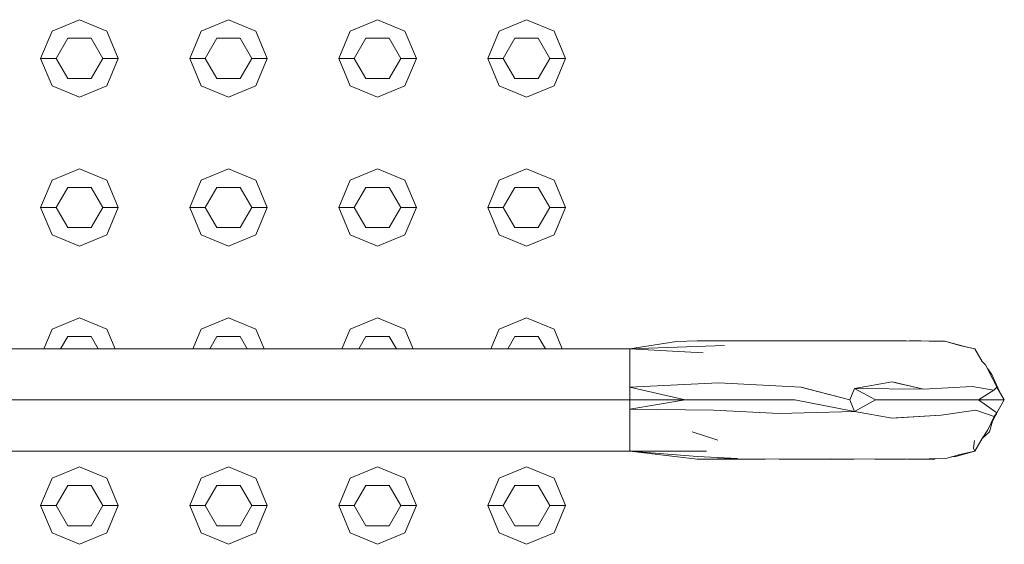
# Model space of a CAD drawing. Header units: millimetres. Extents: x 2 to 902, y -447 to 199.
# Tile 645 of 656: x 25.101 to 25.735, y 162.558 to 162.896. Entities that reach past the tile are written whole.
import ezdxf

# ---------------------------------------------------------------- set-up
doc = ezdxf.new("R2010")
doc.units = ezdxf.units.MM
doc.header["$MEASUREMENT"] = 0
for name, color, linetype, lineweight in [('IFC-Corrimão-Contorno', 36, 'Continuous', 5), ('IFC-Elemento construtivo genérico-Contorno', 253, 'Continuous', 5), ('IFC-Escada-Contorno', 32, 'Continuous', 5)]:
    doc.layers.add(name, color=color, linetype=linetype, lineweight=lineweight)

msp = doc.modelspace()

# ---------------------------------------------------------------- linework, layer by layer
at = {"layer": 'IFC-Corrimão-Contorno', "color": 7, "lineweight": 5}
for p, q in [((25.49351, 162.68443), (25.52359, 162.68913)), ((25.49351, 162.68443), (25.5546, 162.6865)), ((25.52359, 162.68913), (25.537, 162.68948)), ((25.537, 162.68948), (25.58086, 162.68952)), ((25.58086, 162.68952), (25.62341, 162.68945)), ((25.58988, 162.6895), (25.59348, 162.68952)), ((25.59348, 162.68952), (25.62654, 162.68948)), ((25.62341, 162.68945), (25.64968, 162.68948)), ((25.62654, 162.68948), (25.63813, 162.68947)), ((25.64968, 162.68948), (25.67165, 162.68952)), ((25.67165, 162.68952), (25.68645, 162.68931)), ((25.67352, 162.68949), (25.68133, 162.68951)), ((25.68133, 162.68951), (25.69656, 162.68931)), ((25.68645, 162.68931), (25.69717, 162.68911)), ((25.69656, 162.68931), (25.7092, 162.68586)), ((25.69717, 162.68911), (25.70696, 162.68631)), ((25.70696, 162.68631), (25.71576, 162.68443)), ((25.7092, 162.68586), (25.71576, 162.68443)), ((25.08711, 162.68443), (25.49351, 162.68443)), ((25.49351, 162.68443), (25.54076, 162.68189)), ((25.71576, 162.68443), (25.72052, 162.67618)), ((25.71576, 162.68443), (25.72052, 162.67617)), ((25.49351, 162.65143), (25.49351, 162.67618)), ((25.72052, 162.67618), (25.72276, 162.674)), ((25.72276, 162.674), (25.72733, 162.66486)), ((25.49351, 162.65968), (25.49351, 162.66792)), ((25.72395, 162.67163), (25.72684, 162.66784)), ((25.72684, 162.66784), (25.7314, 162.65733)), ((25.49351, 162.65968), (25.5507, 162.66248)), ((25.5507, 162.66248), (25.60386, 162.65975)), ((25.60386, 162.65975), (25.63534, 162.65143)), ((25.63831, 162.65884), (25.66256, 162.66308)), ((25.66256, 162.66308), (25.68282, 162.65843)), ((25.68282, 162.65843), (25.71402, 162.66016)), ((25.71402, 162.66016), (25.72807, 162.6578)), ((25.72733, 162.66486), (25.73004, 162.65968)), ((25.73004, 162.65968), (25.73028, 162.65991)), ((25.73004, 162.65968), (25.7303, 162.65986)), ((25.49351, 162.65968), (25.52915, 162.65143)), ((25.49351, 162.65143), (25.49351, 162.65968)), ((25.63534, 162.65143), (25.63831, 162.65884)), ((25.63831, 162.65884), (25.65175, 162.65143)), ((25.63831, 162.65884), (25.68282, 162.65843)), ((25.71814, 162.65143), (25.72807, 162.6578)), ((25.72807, 162.6578), (25.73004, 162.65968)), ((25.73004, 162.65969), (25.73481, 162.65143)), ((25.73004, 162.65968), (25.73481, 162.65143)), ((25.73004, 162.65968), (25.73481, 162.65143)), ((25.73004, 162.65968), (25.73481, 162.65143)), ((25.08711, 162.65143), (25.49351, 162.65143)), ((25.49351, 162.65143), (25.52915, 162.65143)), ((25.49351, 162.64555), (25.52915, 162.65143)), ((25.49351, 162.64555), (25.49351, 162.65143)), ((25.49351, 162.61843), (25.49351, 162.65143)), ((25.52915, 162.65143), (25.56442, 162.65143)), ((25.56442, 162.65143), (25.56479, 162.65143)), ((25.56479, 162.65143), (25.59988, 162.65143)), ((25.59988, 162.65143), (25.63842, 162.64403)), ((25.63534, 162.65143), (25.63842, 162.64403)), ((25.63842, 162.64403), (25.65175, 162.65143)), ((25.65175, 162.65143), (25.66815, 162.65143)), ((25.66815, 162.65143), (25.68481, 162.65143)), ((25.68481, 162.65143), (25.70148, 162.65143)), ((25.70148, 162.65143), (25.71814, 162.65143)), ((25.71814, 162.65143), (25.73004, 162.64318)), ((25.71814, 162.65143), (25.73481, 162.65143)), ((25.72895, 162.64127), (25.73481, 162.65143)), ((25.73004, 162.64318), (25.73481, 162.65143)), ((25.49351, 162.64555), (25.54753, 162.6449)), ((25.49351, 162.64318), (25.49351, 162.64555)), ((25.49351, 162.63494), (25.49351, 162.64318)), ((25.54753, 162.6449), (25.58976, 162.64277)), ((25.58976, 162.64277), (25.63842, 162.64403)), ((25.63842, 162.64403), (25.66256, 162.63978)), ((25.66256, 162.63978), (25.69409, 162.6417)), ((25.69409, 162.6417), (25.71636, 162.64486)), ((25.71636, 162.64486), (25.72838, 162.64073)), ((25.72412, 162.63228), (25.72838, 162.64073)), ((25.72669, 162.63736), (25.73004, 162.64318)), ((25.72671, 162.6374), (25.73004, 162.64318)), ((25.72727, 162.63773), (25.73138, 162.64549)), ((25.72826, 162.64008), (25.72895, 162.64127)), ((25.72838, 162.64073), (25.73005, 162.64318)), ((25.49351, 162.62668), (25.49351, 162.63494)), ((25.72535, 162.63093), (25.72727, 162.63773)), ((25.53378, 162.63093), (25.5503, 162.62559)), ((25.72052, 162.62668), (25.72412, 162.63228)), ((25.72052, 162.62668), (25.72535, 162.63093)), ((25.71504, 162.62043), (25.71559, 162.62526)), ((25.71576, 162.61843), (25.72053, 162.62669)), ((25.08711, 162.61843), (25.49351, 162.61843)), ((25.49351, 162.61843), (25.54309, 162.61841)), ((25.49351, 162.61843), (25.53713, 162.61508)), ((25.49351, 162.61843), (25.537, 162.61338)), ((25.69717, 162.61375), (25.70696, 162.61655)), ((25.70365, 162.61508), (25.71576, 162.61843)), ((25.70696, 162.61655), (25.71576, 162.61843)), ((25.71504, 162.62043), (25.71576, 162.61843)), ((25.537, 162.61338), (25.56287, 162.61376)), ((25.537, 162.61338), (25.58086, 162.61334)), ((25.53713, 162.61508), (25.56287, 162.61376)), ((25.58086, 162.61334), (25.62341, 162.61341)), ((25.58988, 162.61335), (25.59348, 162.61334)), ((25.59348, 162.61334), (25.62452, 162.61338)), ((25.62341, 162.61341), (25.65132, 162.61338)), ((25.62452, 162.61338), (25.63804, 162.61339)), ((25.65132, 162.61338), (25.67165, 162.61334)), ((25.67165, 162.61334), (25.68645, 162.61355)), ((25.67238, 162.61335), (25.6757, 162.61334)), ((25.6757, 162.61334), (25.68991, 162.61338)), ((25.68645, 162.61355), (25.69717, 162.61375)), ((25.68991, 162.61338), (25.69034, 162.61363)), ((25.68991, 162.61338), (25.69023, 162.61362)), ((25.70082, 162.6148), (25.70365, 162.61508))]:
    msp.add_line(p, q, dxfattribs=at)
at = {"layer": 'IFC-Elemento construtivo genérico-Contorno', "color": 7, "lineweight": 5}
for p, q in [((25.12143, 162.88911), (25.13911, 162.89643)), ((25.12143, 162.88911), (25.13911, 162.89643)), ((25.13911, 162.89643), (25.15678, 162.88911)), ((25.13911, 162.89643), (25.15678, 162.88911)), ((25.21743, 162.88911), (25.2351, 162.89643)), ((25.21743, 162.88911), (25.2351, 162.89643)), ((25.2351, 162.89643), (25.25279, 162.88911)), ((25.2351, 162.89643), (25.25279, 162.88911)), ((25.31343, 162.88911), (25.33111, 162.89643)), ((25.31343, 162.88911), (25.33111, 162.89643)), ((25.33111, 162.89643), (25.34878, 162.88911)), ((25.33111, 162.89643), (25.34878, 162.88911)), ((25.40943, 162.88911), (25.42711, 162.89643)), ((25.40943, 162.88911), (25.42711, 162.89643)), ((25.42711, 162.89643), (25.44478, 162.88911)), ((25.42711, 162.89643), (25.44478, 162.88911)), ((25.11411, 162.87143), (25.12143, 162.88911)), ((25.11411, 162.87143), (25.12143, 162.88911)), ((25.15678, 162.88911), (25.16411, 162.87143)), ((25.15678, 162.88911), (25.16411, 162.87143)), ((25.2101, 162.87143), (25.21743, 162.88911)), ((25.2101, 162.87143), (25.21743, 162.88911)), ((25.25279, 162.88911), (25.2601, 162.87143)), ((25.25279, 162.88911), (25.2601, 162.87143)), ((25.30611, 162.87143), (25.31343, 162.88911)), ((25.30611, 162.87143), (25.31343, 162.88911)), ((25.34878, 162.88911), (25.35611, 162.87143)), ((25.34878, 162.88911), (25.35611, 162.87143)), ((25.40211, 162.87143), (25.40943, 162.88911)), ((25.40211, 162.87143), (25.40943, 162.88911)), ((25.44478, 162.88911), (25.45211, 162.87143)), ((25.44478, 162.88911), (25.45211, 162.87143)), ((25.12411, 162.87143), (25.13161, 162.88442)), ((25.12411, 162.87143), (25.13161, 162.88442)), ((25.13161, 162.88442), (25.14661, 162.88442)), ((25.13161, 162.88442), (25.14661, 162.88442)), ((25.14661, 162.88442), (25.15411, 162.87143)), ((25.14661, 162.88442), (25.15411, 162.87143)), ((25.2201, 162.87143), (25.2276, 162.88442)), ((25.2201, 162.87143), (25.2276, 162.88442)), ((25.2276, 162.88442), (25.2426, 162.88442)), ((25.2276, 162.88442), (25.2426, 162.88442)), ((25.2426, 162.88442), (25.2501, 162.87143)), ((25.2426, 162.88442), (25.2501, 162.87143)), ((25.31611, 162.87143), (25.32361, 162.88442)), ((25.31611, 162.87143), (25.32361, 162.88442)), ((25.32361, 162.88442), (25.33861, 162.88442)), ((25.32361, 162.88442), (25.33861, 162.88442)), ((25.33861, 162.88442), (25.34611, 162.87143)), ((25.33861, 162.88442), (25.34611, 162.87143)), ((25.41211, 162.87143), (25.41961, 162.88442)), ((25.41211, 162.87143), (25.41961, 162.88442)), ((25.41961, 162.88442), (25.43461, 162.88442)), ((25.41961, 162.88442), (25.43461, 162.88442)), ((25.43461, 162.88442), (25.44211, 162.87143)), ((25.43461, 162.88442), (25.44211, 162.87143)), ((25.11411, 162.87143), (25.12411, 162.87143)), ((25.11411, 162.87143), (25.12143, 162.85375)), ((25.11411, 162.87143), (25.12411, 162.87143)), ((25.11411, 162.87143), (25.12143, 162.85375)), ((25.12411, 162.87143), (25.13161, 162.85844)), ((25.12411, 162.87143), (25.13161, 162.85844)), ((25.14661, 162.85844), (25.15411, 162.87143)), ((25.14661, 162.85844), (25.15411, 162.87143)), ((25.15411, 162.87143), (25.16411, 162.87143)), ((25.15411, 162.87143), (25.16411, 162.87143)), ((25.15678, 162.85375), (25.16411, 162.87143)), ((25.15678, 162.85375), (25.16411, 162.87143)), ((25.2101, 162.87143), (25.2201, 162.87143)), ((25.2101, 162.87143), (25.21743, 162.85375)), ((25.2101, 162.87143), (25.2201, 162.87143)), ((25.2101, 162.87143), (25.21743, 162.85375)), ((25.2201, 162.87143), (25.2276, 162.85844)), ((25.2201, 162.87143), (25.2276, 162.85844)), ((25.2426, 162.85844), (25.2501, 162.87143)), ((25.2426, 162.85844), (25.2501, 162.87143)), ((25.2501, 162.87143), (25.2601, 162.87143)), ((25.2501, 162.87143), (25.2601, 162.87143)), ((25.25279, 162.85375), (25.2601, 162.87143)), ((25.25279, 162.85375), (25.2601, 162.87143)), ((25.30611, 162.87143), (25.31611, 162.87143)), ((25.30611, 162.87143), (25.31343, 162.85375)), ((25.30611, 162.87143), (25.31611, 162.87143)), ((25.30611, 162.87143), (25.31343, 162.85375)), ((25.31611, 162.87143), (25.32361, 162.85844)), ((25.31611, 162.87143), (25.32361, 162.85844)), ((25.33861, 162.85844), (25.34611, 162.87143)), ((25.33861, 162.85844), (25.34611, 162.87143)), ((25.34611, 162.87143), (25.35611, 162.87143)), ((25.34611, 162.87143), (25.35611, 162.87143)), ((25.34878, 162.85375), (25.35611, 162.87143)), ((25.34878, 162.85375), (25.35611, 162.87143)), ((25.40211, 162.87143), (25.41211, 162.87143)), ((25.40211, 162.87143), (25.40943, 162.85375)), ((25.40211, 162.87143), (25.41211, 162.87143)), ((25.40211, 162.87143), (25.40943, 162.85375)), ((25.41211, 162.87143), (25.41961, 162.85844)), ((25.41211, 162.87143), (25.41961, 162.85844)), ((25.43461, 162.85844), (25.44211, 162.87143)), ((25.43461, 162.85844), (25.44211, 162.87143)), ((25.44211, 162.87143), (25.45211, 162.87143)), ((25.44211, 162.87143), (25.45211, 162.87143)), ((25.44478, 162.85375), (25.45211, 162.87143)), ((25.44478, 162.85375), (25.45211, 162.87143)), ((25.13161, 162.85844), (25.14661, 162.85844)), ((25.13161, 162.85844), (25.14661, 162.85844)), ((25.2276, 162.85844), (25.2426, 162.85844)), ((25.2276, 162.85844), (25.2426, 162.85844)), ((25.32361, 162.85844), (25.33861, 162.85844)), ((25.32361, 162.85844), (25.33861, 162.85844)), ((25.41961, 162.85844), (25.43461, 162.85844)), ((25.41961, 162.85844), (25.43461, 162.85844)), ((25.12143, 162.85375), (25.13911, 162.84643)), ((25.12143, 162.85375), (25.13911, 162.84643)), ((25.13911, 162.84643), (25.15678, 162.85375)), ((25.13911, 162.84643), (25.15678, 162.85375)), ((25.21743, 162.85375), (25.2351, 162.84643)), ((25.21743, 162.85375), (25.2351, 162.84643)), ((25.2351, 162.84643), (25.25279, 162.85375)), ((25.2351, 162.84643), (25.25279, 162.85375)), ((25.31343, 162.85375), (25.33111, 162.84643)), ((25.31343, 162.85375), (25.33111, 162.84643)), ((25.33111, 162.84643), (25.34878, 162.85375)), ((25.33111, 162.84643), (25.34878, 162.85375)), ((25.40943, 162.85375), (25.42711, 162.84643)), ((25.40943, 162.85375), (25.42711, 162.84643)), ((25.42711, 162.84643), (25.44478, 162.85375)), ((25.42711, 162.84643), (25.44478, 162.85375)), ((25.12143, 162.79311), (25.13911, 162.80043)), ((25.12143, 162.79311), (25.13911, 162.80043)), ((25.13911, 162.80043), (25.15678, 162.79311)), ((25.13911, 162.80043), (25.15678, 162.79311)), ((25.21743, 162.79311), (25.2351, 162.80043)), ((25.21743, 162.79311), (25.2351, 162.80043)), ((25.2351, 162.80043), (25.25279, 162.79311)), ((25.2351, 162.80043), (25.25279, 162.79311)), ((25.31343, 162.79311), (25.33111, 162.80043)), ((25.31343, 162.79311), (25.33111, 162.80043)), ((25.33111, 162.80043), (25.34878, 162.79311)), ((25.33111, 162.80043), (25.34878, 162.79311)), ((25.40943, 162.79311), (25.42711, 162.80043)), ((25.40943, 162.79311), (25.42711, 162.80043)), ((25.42711, 162.80043), (25.44478, 162.79311)), ((25.42711, 162.80043), (25.44478, 162.79311)), ((25.11411, 162.77543), (25.12143, 162.79311)), ((25.11411, 162.77543), (25.12143, 162.79311)), ((25.15678, 162.79311), (25.16411, 162.77543)), ((25.15678, 162.79311), (25.16411, 162.77543)), ((25.2101, 162.77543), (25.21743, 162.79311)), ((25.2101, 162.77543), (25.21743, 162.79311)), ((25.25279, 162.79311), (25.2601, 162.77543)), ((25.25279, 162.79311), (25.2601, 162.77543)), ((25.30611, 162.77543), (25.31343, 162.79311)), ((25.30611, 162.77543), (25.31343, 162.79311)), ((25.34878, 162.79311), (25.35611, 162.77543)), ((25.34878, 162.79311), (25.35611, 162.77543)), ((25.40211, 162.77543), (25.40943, 162.79311)), ((25.40211, 162.77543), (25.40943, 162.79311)), ((25.44478, 162.79311), (25.45211, 162.77543)), ((25.44478, 162.79311), (25.45211, 162.77543)), ((25.12411, 162.77543), (25.13161, 162.78842)), ((25.12411, 162.77543), (25.13161, 162.78842)), ((25.13161, 162.78842), (25.14661, 162.78842)), ((25.13161, 162.78842), (25.14661, 162.78842)), ((25.14661, 162.78842), (25.15411, 162.77543)), ((25.14661, 162.78842), (25.15411, 162.77543)), ((25.2201, 162.77543), (25.2276, 162.78842)), ((25.2201, 162.77543), (25.2276, 162.78842)), ((25.2276, 162.78842), (25.2426, 162.78842)), ((25.2276, 162.78842), (25.2426, 162.78842)), ((25.2426, 162.78842), (25.2501, 162.77543)), ((25.2426, 162.78842), (25.2501, 162.77543)), ((25.31611, 162.77543), (25.32361, 162.78842)), ((25.31611, 162.77543), (25.32361, 162.78842)), ((25.32361, 162.78842), (25.33861, 162.78842)), ((25.32361, 162.78842), (25.33861, 162.78842)), ((25.33861, 162.78842), (25.34611, 162.77543)), ((25.33861, 162.78842), (25.34611, 162.77543)), ((25.41211, 162.77543), (25.41961, 162.78842)), ((25.41211, 162.77543), (25.41961, 162.78842)), ((25.41961, 162.78842), (25.43461, 162.78842)), ((25.41961, 162.78842), (25.43461, 162.78842)), ((25.43461, 162.78842), (25.44211, 162.77543)), ((25.43461, 162.78842), (25.44211, 162.77543)), ((25.11411, 162.77543), (25.12411, 162.77543)), ((25.11411, 162.77543), (25.12143, 162.75775)), ((25.11411, 162.77543), (25.12411, 162.77543)), ((25.11411, 162.77543), (25.12143, 162.75775)), ((25.12411, 162.77543), (25.13161, 162.76244)), ((25.12411, 162.77543), (25.13161, 162.76244)), ((25.14661, 162.76244), (25.15411, 162.77543)), ((25.14661, 162.76244), (25.15411, 162.77543)), ((25.15411, 162.77543), (25.16411, 162.77543)), ((25.15411, 162.77543), (25.16411, 162.77543)), ((25.15678, 162.75775), (25.16411, 162.77543)), ((25.15678, 162.75775), (25.16411, 162.77543)), ((25.2101, 162.77543), (25.2201, 162.77543)), ((25.2101, 162.77543), (25.21743, 162.75775)), ((25.2101, 162.77543), (25.2201, 162.77543)), ((25.2101, 162.77543), (25.21743, 162.75775)), ((25.2201, 162.77543), (25.2276, 162.76244)), ((25.2201, 162.77543), (25.2276, 162.76244)), ((25.2426, 162.76244), (25.2501, 162.77543)), ((25.2426, 162.76244), (25.2501, 162.77543)), ((25.2501, 162.77543), (25.2601, 162.77543)), ((25.2501, 162.77543), (25.2601, 162.77543)), ((25.25279, 162.75775), (25.2601, 162.77543)), ((25.25279, 162.75775), (25.2601, 162.77543)), ((25.30611, 162.77543), (25.31611, 162.77543)), ((25.30611, 162.77543), (25.31343, 162.75775)), ((25.30611, 162.77543), (25.31611, 162.77543)), ((25.30611, 162.77543), (25.31343, 162.75775)), ((25.31611, 162.77543), (25.32361, 162.76244)), ((25.31611, 162.77543), (25.32361, 162.76244)), ((25.33861, 162.76244), (25.34611, 162.77543)), ((25.33861, 162.76244), (25.34611, 162.77543)), ((25.34611, 162.77543), (25.35611, 162.77543)), ((25.34611, 162.77543), (25.35611, 162.77543)), ((25.34878, 162.75775), (25.35611, 162.77543)), ((25.34878, 162.75775), (25.35611, 162.77543)), ((25.40211, 162.77543), (25.41211, 162.77543)), ((25.40211, 162.77543), (25.40943, 162.75775)), ((25.40211, 162.77543), (25.41211, 162.77543)), ((25.40211, 162.77543), (25.40943, 162.75775)), ((25.41211, 162.77543), (25.41961, 162.76244)), ((25.41211, 162.77543), (25.41961, 162.76244)), ((25.43461, 162.76244), (25.44211, 162.77543)), ((25.43461, 162.76244), (25.44211, 162.77543)), ((25.44211, 162.77543), (25.45211, 162.77543)), ((25.44211, 162.77543), (25.45211, 162.77543)), ((25.44478, 162.75775), (25.45211, 162.77543)), ((25.44478, 162.75775), (25.45211, 162.77543)), ((25.13161, 162.76244), (25.14661, 162.76244)), ((25.13161, 162.76244), (25.14661, 162.76244)), ((25.2276, 162.76244), (25.2426, 162.76244)), ((25.2276, 162.76244), (25.2426, 162.76244)), ((25.32361, 162.76244), (25.33861, 162.76244)), ((25.32361, 162.76244), (25.33861, 162.76244)), ((25.41961, 162.76244), (25.43461, 162.76244)), ((25.41961, 162.76244), (25.43461, 162.76244)), ((25.12143, 162.75775), (25.13911, 162.75043)), ((25.12143, 162.75775), (25.13911, 162.75043)), ((25.13911, 162.75043), (25.15678, 162.75775)), ((25.13911, 162.75043), (25.15678, 162.75775)), ((25.21743, 162.75775), (25.2351, 162.75043)), ((25.21743, 162.75775), (25.2351, 162.75043)), ((25.2351, 162.75043), (25.25279, 162.75775)), ((25.2351, 162.75043), (25.25279, 162.75775)), ((25.31343, 162.75775), (25.33111, 162.75043)), ((25.31343, 162.75775), (25.33111, 162.75043)), ((25.33111, 162.75043), (25.34878, 162.75775)), ((25.33111, 162.75043), (25.34878, 162.75775)), ((25.40943, 162.75775), (25.42711, 162.75043)), ((25.40943, 162.75775), (25.42711, 162.75043)), ((25.42711, 162.75043), (25.44478, 162.75775)), ((25.42711, 162.75043), (25.44478, 162.75775)), ((25.12143, 162.6971), (25.13911, 162.70443)), ((25.12143, 162.6971), (25.13911, 162.70443)), ((25.13911, 162.70443), (25.15678, 162.6971)), ((25.13911, 162.70443), (25.15678, 162.6971)), ((25.21743, 162.6971), (25.2351, 162.70443)), ((25.21743, 162.6971), (25.2351, 162.70443)), ((25.2351, 162.70443), (25.25279, 162.6971)), ((25.2351, 162.70443), (25.25279, 162.6971)), ((25.31343, 162.6971), (25.33111, 162.70443)), ((25.31343, 162.6971), (25.33111, 162.70443)), ((25.33111, 162.70443), (25.34878, 162.6971)), ((25.33111, 162.70443), (25.34878, 162.6971)), ((25.40943, 162.6971), (25.42711, 162.70443)), ((25.40943, 162.6971), (25.42711, 162.70443)), ((25.42711, 162.70443), (25.44478, 162.6971)), ((25.42711, 162.70443), (25.44478, 162.6971)), ((25.11618, 162.68443), (25.12143, 162.6971)), ((25.11618, 162.68443), (25.12143, 162.6971)), ((25.12699, 162.68443), (25.13161, 162.69242)), ((25.12699, 162.68443), (25.13161, 162.69242)), ((25.13161, 162.69242), (25.14661, 162.69242)), ((25.13161, 162.69242), (25.14661, 162.69242)), ((25.14661, 162.69242), (25.15122, 162.68443)), ((25.14661, 162.69242), (25.15122, 162.68443)), ((25.15678, 162.6971), (25.16203, 162.68443)), ((25.15678, 162.6971), (25.16203, 162.68443)), ((25.21218, 162.68443), (25.21743, 162.6971)), ((25.21218, 162.68443), (25.21743, 162.6971)), ((25.22299, 162.68443), (25.2276, 162.69242)), ((25.22299, 162.68443), (25.2276, 162.69242)), ((25.2276, 162.69242), (25.2426, 162.69242)), ((25.2276, 162.69242), (25.2426, 162.69242)), ((25.2426, 162.69242), (25.24722, 162.68443)), ((25.2426, 162.69242), (25.24722, 162.68443)), ((25.25279, 162.6971), (25.25803, 162.68443)), ((25.25279, 162.6971), (25.25803, 162.68443)), ((25.30818, 162.68443), (25.31343, 162.6971)), ((25.30818, 162.68443), (25.31343, 162.6971)), ((25.31899, 162.68443), (25.32361, 162.69242)), ((25.31899, 162.68443), (25.32361, 162.69242)), ((25.32361, 162.69242), (25.33861, 162.69242)), ((25.32361, 162.69242), (25.33861, 162.69242)), ((25.33861, 162.69242), (25.34322, 162.68443)), ((25.33861, 162.69242), (25.34322, 162.68443)), ((25.34878, 162.6971), (25.35403, 162.68443)), ((25.34878, 162.6971), (25.35403, 162.68443)), ((25.40418, 162.68443), (25.40943, 162.6971)), ((25.40418, 162.68443), (25.40943, 162.6971)), ((25.41499, 162.68443), (25.41961, 162.69242)), ((25.41499, 162.68443), (25.41961, 162.69242)), ((25.41961, 162.69242), (25.43461, 162.69242)), ((25.41961, 162.69242), (25.43461, 162.69242)), ((25.43461, 162.69242), (25.43922, 162.68443)), ((25.43461, 162.69242), (25.43922, 162.68443)), ((25.44478, 162.6971), (25.45004, 162.68443)), ((25.44478, 162.6971), (25.45004, 162.68443)), ((25.12143, 162.60111), (25.13911, 162.60843)), ((25.12143, 162.60111), (25.13911, 162.60843)), ((25.13911, 162.60843), (25.15678, 162.60111)), ((25.13911, 162.60843), (25.15678, 162.60111)), ((25.21743, 162.60111), (25.2351, 162.60843)), ((25.21743, 162.60111), (25.2351, 162.60843)), ((25.2351, 162.60843), (25.25279, 162.60111)), ((25.2351, 162.60843), (25.25279, 162.60111)), ((25.31343, 162.60111), (25.33111, 162.60843)), ((25.31343, 162.60111), (25.33111, 162.60843)), ((25.33111, 162.60843), (25.34878, 162.60111)), ((25.33111, 162.60843), (25.34878, 162.60111)), ((25.40943, 162.60111), (25.42711, 162.60843)), ((25.40943, 162.60111), (25.42711, 162.60843)), ((25.42711, 162.60843), (25.44478, 162.60111)), ((25.42711, 162.60843), (25.44478, 162.60111)), ((25.11411, 162.58343), (25.12143, 162.60111)), ((25.11411, 162.58343), (25.12143, 162.60111)), ((25.12411, 162.58343), (25.13161, 162.59642)), ((25.12411, 162.58343), (25.13161, 162.59642)), ((25.13161, 162.59642), (25.14661, 162.59642)), ((25.13161, 162.59642), (25.14661, 162.59642)), ((25.14661, 162.59642), (25.15411, 162.58343)), ((25.14661, 162.59642), (25.15411, 162.58343)), ((25.15678, 162.60111), (25.16411, 162.58343)), ((25.15678, 162.60111), (25.16411, 162.58343)), ((25.2101, 162.58343), (25.21743, 162.60111)), ((25.2101, 162.58343), (25.21743, 162.60111)), ((25.2201, 162.58343), (25.2276, 162.59642)), ((25.2201, 162.58343), (25.2276, 162.59642)), ((25.2276, 162.59642), (25.2426, 162.59642)), ((25.2276, 162.59642), (25.2426, 162.59642)), ((25.2426, 162.59642), (25.2501, 162.58343)), ((25.2426, 162.59642), (25.2501, 162.58343)), ((25.25279, 162.60111), (25.2601, 162.58343)), ((25.25279, 162.60111), (25.2601, 162.58343)), ((25.30611, 162.58343), (25.31343, 162.60111)), ((25.30611, 162.58343), (25.31343, 162.60111)), ((25.31611, 162.58343), (25.32361, 162.59642)), ((25.31611, 162.58343), (25.32361, 162.59642)), ((25.32361, 162.59642), (25.33861, 162.59642)), ((25.32361, 162.59642), (25.33861, 162.59642)), ((25.33861, 162.59642), (25.34611, 162.58343)), ((25.33861, 162.59642), (25.34611, 162.58343)), ((25.34878, 162.60111), (25.35611, 162.58343)), ((25.34878, 162.60111), (25.35611, 162.58343)), ((25.40211, 162.58343), (25.40943, 162.60111)), ((25.40211, 162.58343), (25.40943, 162.60111)), ((25.41211, 162.58343), (25.41961, 162.59642)), ((25.41211, 162.58343), (25.41961, 162.59642)), ((25.41961, 162.59642), (25.43461, 162.59642)), ((25.41961, 162.59642), (25.43461, 162.59642)), ((25.43461, 162.59642), (25.44211, 162.58343)), ((25.43461, 162.59642), (25.44211, 162.58343)), ((25.44478, 162.60111), (25.45211, 162.58343)), ((25.44478, 162.60111), (25.45211, 162.58343)), ((25.11411, 162.58343), (25.12411, 162.58343)), ((25.11411, 162.58343), (25.12143, 162.56576)), ((25.11411, 162.58343), (25.12411, 162.58343)), ((25.11411, 162.58343), (25.12143, 162.56576)), ((25.12411, 162.58343), (25.13161, 162.57044)), ((25.12411, 162.58343), (25.13161, 162.57044)), ((25.14661, 162.57044), (25.15411, 162.58343)), ((25.14661, 162.57044), (25.15411, 162.58343)), ((25.15411, 162.58343), (25.16411, 162.58343)), ((25.15411, 162.58343), (25.16411, 162.58343)), ((25.15678, 162.56576), (25.16411, 162.58343)), ((25.15678, 162.56576), (25.16411, 162.58343)), ((25.2101, 162.58343), (25.2201, 162.58343)), ((25.2101, 162.58343), (25.21743, 162.56576)), ((25.2101, 162.58343), (25.2201, 162.58343)), ((25.2101, 162.58343), (25.21743, 162.56576)), ((25.2201, 162.58343), (25.2276, 162.57044)), ((25.2201, 162.58343), (25.2276, 162.57044)), ((25.2426, 162.57044), (25.2501, 162.58343)), ((25.2426, 162.57044), (25.2501, 162.58343)), ((25.2501, 162.58343), (25.2601, 162.58343)), ((25.2501, 162.58343), (25.2601, 162.58343)), ((25.25279, 162.56576), (25.2601, 162.58343)), ((25.25279, 162.56576), (25.2601, 162.58343)), ((25.30611, 162.58343), (25.31611, 162.58343)), ((25.30611, 162.58343), (25.31343, 162.56576)), ((25.30611, 162.58343), (25.31611, 162.58343)), ((25.30611, 162.58343), (25.31343, 162.56576)), ((25.31611, 162.58343), (25.32361, 162.57044)), ((25.31611, 162.58343), (25.32361, 162.57044)), ((25.33861, 162.57044), (25.34611, 162.58343)), ((25.33861, 162.57044), (25.34611, 162.58343)), ((25.34611, 162.58343), (25.35611, 162.58343)), ((25.34611, 162.58343), (25.35611, 162.58343)), ((25.34878, 162.56576), (25.35611, 162.58343)), ((25.34878, 162.56576), (25.35611, 162.58343)), ((25.40211, 162.58343), (25.41211, 162.58343)), ((25.40211, 162.58343), (25.40943, 162.56576)), ((25.40211, 162.58343), (25.41211, 162.58343)), ((25.40211, 162.58343), (25.40943, 162.56576)), ((25.41211, 162.58343), (25.41961, 162.57044)), ((25.41211, 162.58343), (25.41961, 162.57044)), ((25.43461, 162.57044), (25.44211, 162.58343)), ((25.43461, 162.57044), (25.44211, 162.58343)), ((25.44211, 162.58343), (25.45211, 162.58343)), ((25.44211, 162.58343), (25.45211, 162.58343)), ((25.44478, 162.56576), (25.45211, 162.58343)), ((25.44478, 162.56576), (25.45211, 162.58343)), ((25.12143, 162.56576), (25.13911, 162.55843)), ((25.12143, 162.56576), (25.13911, 162.55843)), ((25.13161, 162.57044), (25.14661, 162.57044)), ((25.13161, 162.57044), (25.14661, 162.57044)), ((25.13911, 162.55843), (25.15678, 162.56576)), ((25.13911, 162.55843), (25.15678, 162.56576)), ((25.21743, 162.56576), (25.2351, 162.55843)), ((25.21743, 162.56576), (25.2351, 162.55843)), ((25.2276, 162.57044), (25.2426, 162.57044)), ((25.2276, 162.57044), (25.2426, 162.57044)), ((25.2351, 162.55843), (25.25279, 162.56576)), ((25.2351, 162.55843), (25.25279, 162.56576)), ((25.31343, 162.56576), (25.33111, 162.55843)), ((25.31343, 162.56576), (25.33111, 162.55843)), ((25.32361, 162.57044), (25.33861, 162.57044)), ((25.32361, 162.57044), (25.33861, 162.57044)), ((25.33111, 162.55843), (25.34878, 162.56576)), ((25.33111, 162.55843), (25.34878, 162.56576)), ((25.40943, 162.56576), (25.42711, 162.55843)), ((25.40943, 162.56576), (25.42711, 162.55843)), ((25.41961, 162.57044), (25.43461, 162.57044)), ((25.41961, 162.57044), (25.43461, 162.57044)), ((25.42711, 162.55843), (25.44478, 162.56576)), ((25.42711, 162.55843), (25.44478, 162.56576))]:
    msp.add_line(p, q, dxfattribs=at)
at = {"layer": 'IFC-Escada-Contorno', "color": 7, "lineweight": 5}
for p, q in [((25.49351, 162.68443), (25.52359, 162.68913)), ((25.49351, 162.68443), (25.5546, 162.6865)), ((25.52359, 162.68913), (25.537, 162.68948)), ((25.537, 162.68948), (25.58086, 162.68952)), ((25.58086, 162.68952), (25.62341, 162.68945)), ((25.58988, 162.68951), (25.59348, 162.68952)), ((25.59348, 162.68952), (25.62654, 162.68948)), ((25.62341, 162.68945), (25.64968, 162.68948)), ((25.62654, 162.68948), (25.63813, 162.68947)), ((25.64968, 162.68948), (25.67165, 162.68952)), ((25.67165, 162.68952), (25.68645, 162.68931)), ((25.67352, 162.68949), (25.68133, 162.68951)), ((25.68133, 162.68951), (25.69656, 162.68931)), ((25.68645, 162.68931), (25.69717, 162.68911)), ((25.69656, 162.68931), (25.7092, 162.68586)), ((25.69717, 162.68911), (25.70696, 162.68631)), ((25.70696, 162.68631), (25.71576, 162.68443)), ((25.7092, 162.68586), (25.71576, 162.68443)), ((25.08711, 162.68443), (25.49351, 162.68443)), ((25.49351, 162.68443), (25.54076, 162.68189)), ((25.49351, 162.65143), (25.49351, 162.68443)), ((25.71576, 162.68443), (25.72052, 162.67618)), ((25.71576, 162.68443), (25.72052, 162.67618)), ((25.71576, 162.68443), (25.72052, 162.67618)), ((25.71576, 162.68443), (25.72052, 162.67618)), ((25.49351, 162.66792), (25.49351, 162.67618)), ((25.72052, 162.67618), (25.72276, 162.674)), ((25.72276, 162.674), (25.72733, 162.66486)), ((25.49351, 162.65968), (25.49351, 162.66792)), ((25.72395, 162.67163), (25.72684, 162.66784)), ((25.72684, 162.66784), (25.7314, 162.65733)), ((25.49351, 162.65968), (25.5507, 162.66248)), ((25.5507, 162.66248), (25.60386, 162.65975)), ((25.60385, 162.65975), (25.63534, 162.65143)), ((25.63831, 162.65884), (25.66256, 162.66308)), ((25.66256, 162.66308), (25.66501, 162.66251)), ((25.66501, 162.66251), (25.68282, 162.65843)), ((25.68282, 162.65843), (25.71402, 162.66016)), ((25.71402, 162.66016), (25.72807, 162.6578)), ((25.72733, 162.66486), (25.73004, 162.65968)), ((25.49351, 162.65968), (25.52915, 162.65143)), ((25.49351, 162.65143), (25.49351, 162.65968)), ((25.63534, 162.65143), (25.63831, 162.65884)), ((25.63831, 162.65884), (25.65175, 162.65143)), ((25.63831, 162.65884), (25.68282, 162.65843)), ((25.71814, 162.65143), (25.72807, 162.6578)), ((25.72807, 162.6578), (25.73004, 162.65968)), ((25.73004, 162.65969), (25.73481, 162.65143)), ((25.73004, 162.65968), (25.73481, 162.65143)), ((25.73004, 162.65968), (25.73481, 162.65143)), ((25.08711, 162.65143), (25.49351, 162.65143)), ((25.49351, 162.63494), (25.49351, 162.65143)), ((25.49351, 162.65143), (25.52915, 162.65143)), ((25.49351, 162.64318), (25.49351, 162.65143)), ((25.49351, 162.64555), (25.52915, 162.65143)), ((25.49351, 162.61843), (25.49351, 162.65143)), ((25.49351, 162.64555), (25.49351, 162.65143)), ((25.52915, 162.65143), (25.56442, 162.65143)), ((25.56442, 162.65143), (25.56479, 162.65143)), ((25.56479, 162.65143), (25.59988, 162.65143)), ((25.59988, 162.65143), (25.63842, 162.64403)), ((25.63534, 162.65143), (25.63842, 162.64403)), ((25.63842, 162.64403), (25.65175, 162.65143)), ((25.65175, 162.65143), (25.66815, 162.65143)), ((25.66815, 162.65143), (25.68481, 162.65143)), ((25.68481, 162.65143), (25.70148, 162.65143)), ((25.70148, 162.65143), (25.71814, 162.65143)), ((25.71814, 162.65143), (25.73004, 162.64318)), ((25.71814, 162.65143), (25.73481, 162.65143)), ((25.73004, 162.64318), (25.73481, 162.65143)), ((25.73004, 162.64318), (25.73481, 162.65143)), ((25.73004, 162.64318), (25.73481, 162.65143)), ((25.49351, 162.64555), (25.54753, 162.6449)), ((25.49351, 162.64318), (25.49351, 162.64555)), ((25.49351, 162.63494), (25.49351, 162.64318)), ((25.54753, 162.6449), (25.58976, 162.64277)), ((25.58976, 162.64277), (25.63842, 162.64403)), ((25.63842, 162.64403), (25.66256, 162.63978)), ((25.66524, 162.63995), (25.69409, 162.6417)), ((25.69409, 162.6417), (25.71636, 162.64486)), ((25.71636, 162.64486), (25.72838, 162.64073)), ((25.72412, 162.63228), (25.72838, 162.64073)), ((25.72668, 162.63735), (25.72895, 162.64127)), ((25.72669, 162.63737), (25.73002, 162.64313)), ((25.72671, 162.63741), (25.73004, 162.64318)), ((25.72727, 162.63773), (25.73138, 162.64549)), ((25.72793, 162.63952), (25.72895, 162.64127)), ((25.72838, 162.64073), (25.73004, 162.64318)), ((25.72895, 162.64127), (25.7297, 162.64259)), ((25.49351, 162.62668), (25.49351, 162.63494)), ((25.66256, 162.63978), (25.66524, 162.63995)), ((25.72535, 162.63093), (25.72727, 162.63773)), ((25.53378, 162.63093), (25.5503, 162.62559)), ((25.72052, 162.62668), (25.72412, 162.63228)), ((25.72052, 162.62668), (25.72535, 162.63093)), ((25.71504, 162.62043), (25.71559, 162.62526)), ((25.71576, 162.61843), (25.72053, 162.6267)), ((25.71576, 162.61843), (25.72053, 162.62669)), ((25.71576, 162.61843), (25.72052, 162.62668)), ((25.71576, 162.61843), (25.72052, 162.62668)), ((25.08711, 162.61843), (25.49351, 162.61843)), ((25.49351, 162.61843), (25.54309, 162.61841)), ((25.49351, 162.61843), (25.53713, 162.61508)), ((25.49351, 162.61843), (25.537, 162.61338)), ((25.69717, 162.61375), (25.70696, 162.61655)), ((25.70365, 162.61508), (25.71576, 162.61843)), ((25.70696, 162.61655), (25.71576, 162.61843)), ((25.71504, 162.62043), (25.71576, 162.61843)), ((25.537, 162.61338), (25.56287, 162.61376)), ((25.537, 162.61338), (25.58086, 162.61334)), ((25.53713, 162.61508), (25.56287, 162.61376)), ((25.58086, 162.61334), (25.62341, 162.61341)), ((25.58988, 162.61335), (25.59348, 162.61334)), ((25.59348, 162.61334), (25.62452, 162.61338)), ((25.62341, 162.61341), (25.65132, 162.61338)), ((25.62452, 162.61338), (25.63804, 162.61339)), ((25.65132, 162.61338), (25.67165, 162.61334)), ((25.67165, 162.61334), (25.68645, 162.61355)), ((25.67238, 162.61335), (25.6757, 162.61334)), ((25.6757, 162.61334), (25.68991, 162.61338)), ((25.68645, 162.61355), (25.69717, 162.61375)), ((25.68991, 162.61338), (25.69034, 162.61363)), ((25.68991, 162.61338), (25.69023, 162.61362)), ((25.70082, 162.6148), (25.70365, 162.61508))]:
    msp.add_line(p, q, dxfattribs=at)

doc.saveas('drawing.dxf')
